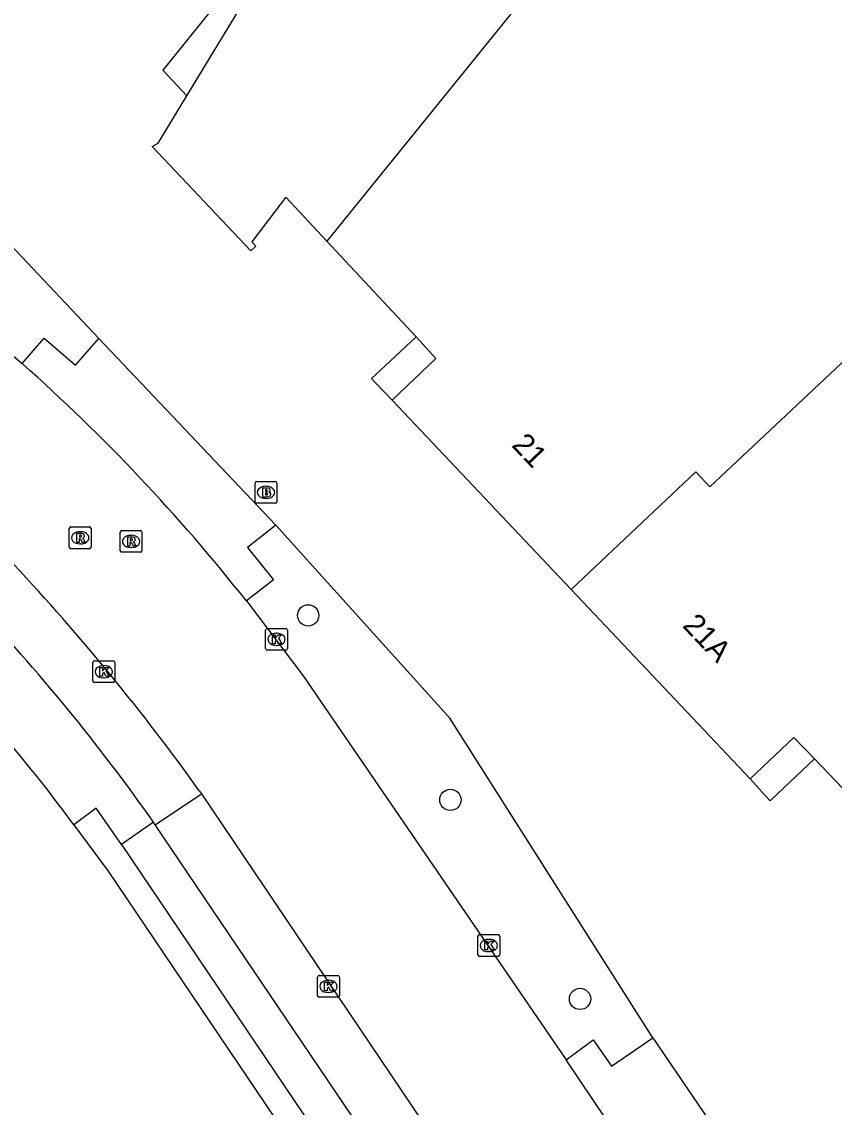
# Model space of a CAD drawing. Extents: x 156651 to 158072, y 387631 to 388990.
# Drawn here: x 157367.53 to 157404.83, y 388021.33 to 388071.14 of the extents above; entities that cross this region are included whole.
import ezdxf

# ---------------------------------------------------------------- set-up
doc = ezdxf.new("R2010")
doc.units = 0
for name, color, linetype in [('IMGEO_Berm_groen', 7, 'Continuous'), ('IMGEO_Boom', 7, 'Continuous'), ('IMGEO_Brandkraan', 7, 'Continuous'), ('IMGEO_Groenvoorziening', 7, 'Continuous'), ('IMGEO_Kolk', 7, 'Continuous'), ('IMGEO_Pand', 7, 'Continuous'), ('IMGEO_Pand_nummerreeks', 7, 'Continuous'), ('IMGEO_Pand_overbouw', 7, 'Continuous'), ('IMGEO_Rijbaan_lokaal_gesloten', 7, 'Continuous'), ('IMGEO_Rijbaan_lokaal_open', 7, 'Continuous'), ('IMGEO_Rioolput', 7, 'Continuous'), ('IMGEO_Voetpad_open', 7, 'Continuous')]:
    doc.layers.add(name, color=color, linetype=linetype)

msp = doc.modelspace()

# ---------------------------------------------------------------- linework, layer by layer
at = {"layer": 'IMGEO_Berm_groen'}
for points in [[(157371.077, 388056.599), (157366.266, 388061.682)], [(157396.502, 388024.511), (157387.19, 388039.182), (157379.198, 388048.04)]]:
    msp.add_lwpolyline(points, dxfattribs=at)
at = {"layer": 'IMGEO_Boom'}
for centre in [(157380.683, 388043.9), (157387.211, 388035.437), (157393.162, 388026.304)]:
    msp.add_circle(centre, 0.489, dxfattribs=at)
at = {"layer": 'IMGEO_Brandkraan'}
for p, q in [((157378.245, 388049.119), (157378.245, 388049.971)), ((157378.32, 388050.045), (157379.172, 388050.045)), ((157378.733, 388049.825), (157378.758, 388049.825)), ((157379.246, 388049.971), (157379.246, 388049.119)), ((157378.756, 388049.265), (157378.731, 388049.265)), ((157379.172, 388049.045), (157378.32, 388049.045))]:
    msp.add_line(p, q, dxfattribs=at)
for points in [[(157378.245, 388049.119), (157378.245, 388049.971)], [(157378.32, 388050.045), (157379.172, 388050.045)], [(157378.593, 388049.745), (157378.593, 388049.345), (157378.806, 388049.345)], [(157378.824, 388049.745), (157378.593, 388049.745)], [(157379.246, 388049.971), (157379.246, 388049.119)], [(157378.772, 388049.664), (157378.718, 388049.664), (157378.718, 388049.588)], [(157378.718, 388049.588), (157378.771, 388049.588)], [(157378.78, 388049.512), (157378.718, 388049.512), (157378.718, 388049.431)], [(157378.718, 388049.431), (157378.78, 388049.431)], [(157379.172, 388049.045), (157378.32, 388049.045)]]:
    msp.add_lwpolyline(points, dxfattribs=at)
for centre, radius, start, end in [((157378.322, 388049.969), 0.0765, 91.552, 178.448), ((157378.322, 388049.969), 0.0765, 91.552, 178.448), ((157378.828, 388049.6), 0.145, 59.4692, 91.5367), ((157378.853, 388049.647), 0.0922, 285.5137, 58.1501), ((157379.17, 388049.969), 0.0765, 1.552, 88.448), ((157379.17, 388049.969), 0.0765, 1.552, 88.448), ((157378.773, 388049.626), 0.0379, 267.8285, 90.9355), ((157378.781, 388049.471), 0.0404, 269.8759, 90.5077), ((157378.812, 388049.596), 0.251, 268.6676, 293.5347), ((157378.858, 388049.455), 0.105, 301.3115, 78.989), ((157378.322, 388049.121), 0.0765, 181.552, 268.448), ((157378.322, 388049.121), 0.0765, 181.552, 268.448), ((157379.17, 388049.121), 0.0765, 271.552, 358.448), ((157379.17, 388049.121), 0.0765, 271.552, 358.448)]:
    msp.add_arc(centre, radius, start, end, dxfattribs=at)
for centre, major_axis, ratio, start_param, end_param in [((157378.732, 388049.545), (-0.387, 0.002), 0.722429, 4.712389, 7.853982), ((157378.757, 388049.545), (-0.39, 0.002), 0.717154, 1.570796, 4.712389)]:
    msp.add_ellipse(centre, major_axis=major_axis, ratio=ratio, start_param=start_param, end_param=end_param, dxfattribs=at)
at = {"layer": 'IMGEO_Groenvoorziening'}
msp.add_lwpolyline([(157369.928, 388034.292), (157371.506, 388032.159), (157393.215, 388000), (157401.025, 387988.392)], dxfattribs=at)
at = {"layer": 'IMGEO_Kolk'}
for p, q in [((157378.727, 388042.377), (157378.727, 388043.229)), ((157378.802, 388043.303), (157379.654, 388043.303)), ((157379.728, 388043.229), (157379.728, 388042.377)), ((157379.215, 388043.083), (157379.24, 388043.083)), ((157379.654, 388042.303), (157378.802, 388042.303)), ((157379.238, 388042.523), (157379.213, 388042.523)), ((157370.804, 388040.889), (157370.804, 388041.741)), ((157370.879, 388041.815), (157371.731, 388041.815)), ((157371.805, 388041.741), (157371.805, 388040.889)), ((157371.292, 388041.595), (157371.317, 388041.595)), ((157371.731, 388040.815), (157370.879, 388040.815)), ((157371.315, 388041.035), (157371.29, 388041.035)), ((157388.475, 388028.326), (157388.475, 388029.178)), ((157388.55, 388029.252), (157389.402, 388029.252)), ((157388.963, 388029.032), (157388.988, 388029.032)), ((157389.476, 388029.178), (157389.476, 388028.326)), ((157388.986, 388028.472), (157388.961, 388028.472)), ((157389.402, 388028.252), (157388.55, 388028.252)), ((157381.116, 388026.45), (157381.116, 388027.302)), ((157381.191, 388027.376), (157382.043, 388027.376)), ((157382.117, 388027.302), (157382.117, 388026.45)), ((157381.604, 388027.156), (157381.629, 388027.156)), ((157382.043, 388026.376), (157381.191, 388026.376)), ((157381.627, 388026.596), (157381.602, 388026.596))]:
    msp.add_line(p, q, dxfattribs=at)
for points in [[(157378.727, 388042.377), (157378.727, 388043.229)], [(157378.802, 388043.303), (157379.654, 388043.303)], [(157379.728, 388043.229), (157379.728, 388042.377)], [(157379.048, 388043.003), (157379.171, 388043.003), (157379.171, 388042.852), (157379.301, 388043.003), (157379.465, 388043.003), (157379.319, 388042.852), (157379.472, 388042.603), (157379.32, 388042.603), (157379.235, 388042.767), (157379.171, 388042.7), (157379.171, 388042.603), (157379.048, 388042.603), (157379.048, 388043.003)], [(157379.654, 388042.303), (157378.802, 388042.303)], [(157370.804, 388040.889), (157370.804, 388041.741)], [(157370.879, 388041.815), (157371.731, 388041.815)], [(157371.805, 388041.741), (157371.805, 388040.889)], [(157371.125, 388041.515), (157371.248, 388041.515), (157371.248, 388041.364), (157371.378, 388041.515), (157371.542, 388041.515), (157371.396, 388041.364), (157371.549, 388041.115), (157371.397, 388041.115), (157371.312, 388041.279), (157371.248, 388041.212), (157371.248, 388041.115), (157371.125, 388041.115), (157371.125, 388041.515)], [(157371.731, 388040.815), (157370.879, 388040.815)], [(157388.475, 388028.326), (157388.475, 388029.178)], [(157388.55, 388029.252), (157389.402, 388029.252)], [(157388.796, 388028.952), (157388.919, 388028.952), (157388.919, 388028.801), (157389.049, 388028.952), (157389.213, 388028.952), (157389.067, 388028.801), (157389.22, 388028.552), (157389.068, 388028.552), (157388.983, 388028.716), (157388.919, 388028.649), (157388.919, 388028.552), (157388.796, 388028.552), (157388.796, 388028.952)], [(157389.476, 388029.178), (157389.476, 388028.326)], [(157389.402, 388028.252), (157388.55, 388028.252)], [(157381.116, 388026.45), (157381.116, 388027.302)], [(157381.191, 388027.376), (157382.043, 388027.376)], [(157382.117, 388027.302), (157382.117, 388026.45)], [(157381.437, 388027.076), (157381.56, 388027.076), (157381.56, 388026.925), (157381.69, 388027.076), (157381.854, 388027.076), (157381.708, 388026.925), (157381.861, 388026.676), (157381.709, 388026.676), (157381.624, 388026.84), (157381.56, 388026.773), (157381.56, 388026.676), (157381.437, 388026.676), (157381.437, 388027.076)], [(157382.043, 388026.376), (157381.191, 388026.376)]]:
    msp.add_lwpolyline(points, dxfattribs=at)
for centre, start, end in [((157378.804, 388043.227), 91.552, 178.448), ((157378.804, 388043.227), 91.552, 178.448), ((157379.652, 388043.227), 1.552, 88.448), ((157379.652, 388043.227), 1.552, 88.448), ((157378.804, 388042.379), 181.552, 268.448), ((157378.804, 388042.379), 181.552, 268.448), ((157379.652, 388042.379), 271.552, 358.448), ((157379.652, 388042.379), 271.552, 358.448), ((157370.881, 388041.739), 91.552, 178.448), ((157370.881, 388041.739), 91.552, 178.448), ((157371.729, 388041.739), 1.552, 88.448), ((157371.729, 388041.739), 1.552, 88.448), ((157370.881, 388040.891), 181.552, 268.448), ((157370.881, 388040.891), 181.552, 268.448), ((157371.729, 388040.891), 271.552, 358.448), ((157371.729, 388040.891), 271.552, 358.448), ((157388.552, 388029.176), 91.552, 178.448), ((157388.552, 388029.176), 91.552, 178.448), ((157389.4, 388029.176), 1.552, 88.448), ((157389.4, 388029.176), 1.552, 88.448), ((157388.552, 388028.328), 181.552, 268.448), ((157388.552, 388028.328), 181.552, 268.448), ((157389.4, 388028.328), 271.552, 358.448), ((157389.4, 388028.328), 271.552, 358.448), ((157381.193, 388027.3), 91.552, 178.448), ((157381.193, 388027.3), 91.552, 178.448), ((157382.041, 388027.3), 1.552, 88.448), ((157382.041, 388027.3), 1.552, 88.448), ((157381.193, 388026.452), 181.552, 268.448), ((157381.193, 388026.452), 181.552, 268.448), ((157382.041, 388026.452), 271.552, 358.448), ((157382.041, 388026.452), 271.552, 358.448)]:
    msp.add_arc(centre, 0.0765, start, end, dxfattribs=at)
for centre, major_axis, ratio, start_param, end_param in [((157379.214, 388042.803), (-0.387, 0.002), 0.722429, 4.712389, 7.853982), ((157379.239, 388042.803), (-0.39, 0.002), 0.717154, 1.570796, 4.712389), ((157371.291, 388041.315), (-0.387, 0.002), 0.722429, 4.712389, 7.853982), ((157371.316, 388041.315), (-0.39, 0.002), 0.717154, 1.570796, 4.712389), ((157388.962, 388028.752), (-0.387, 0.002), 0.722429, 4.712389, 7.853982), ((157388.987, 388028.752), (-0.39, 0.002), 0.717154, 1.570796, 4.712389), ((157381.603, 388026.876), (-0.387, 0.002), 0.722429, 4.712389, 7.853982), ((157381.628, 388026.876), (-0.39, 0.002), 0.717154, 1.570796, 4.712389)]:
    msp.add_ellipse(centre, major_axis=major_axis, ratio=ratio, start_param=start_param, end_param=end_param, dxfattribs=at)
at = {"layer": 'IMGEO_Pand'}
for points in [[(157381.537, 388061.074), (157379.662, 388063.087), (157378.097, 388061.046), (157378.275, 388060.85), (157378.044, 388060.636), (157373.516, 388065.423), (157373.801, 388065.569), (157375.12, 388067.746), (157377.791, 388072.155), (157377.317, 388072.514), (157377.518, 388072.763), (157393.215, 388092.187)], [(157401.351, 388085.55), (157400.684, 388084.726), (157399.778, 388083.607), (157381.537, 388061.074)], [(157392.75, 388045.095), (157398.472, 388050.495), (157399.125, 388049.804), (157409.662, 388059.698), (157413.562, 388063.36), (157417.44, 388067.002)], [(157381.537, 388061.074), (157385.632, 388056.676), (157386.548, 388055.693), (157384.534, 388053.774), (157392.75, 388045.095)], [(157434.011, 388049.475), (157408.437, 388032.449), (157407.831, 388033.213), (157403.926, 388037.312), (157402.98, 388038.304), (157400.975, 388036.406), (157392.75, 388045.095)]]:
    msp.add_lwpolyline(points, dxfattribs=at)
at = {"layer": 'IMGEO_Pand_overbouw'}
for points in [[(157377.518, 388072.763), (157377.272, 388072.972), (157374.006, 388068.927), (157375.12, 388067.746), (157377.791, 388072.155), (157377.317, 388072.514)], [(157384.534, 388053.774), (157386.548, 388055.693), (157385.632, 388056.676), (157384.221, 388055.352), (157383.594, 388054.768), (157383.809, 388054.537)], [(157400.975, 388036.406), (157401.676, 388035.616), (157401.894, 388035.392), (157402.513, 388035.994), (157403.926, 388037.312), (157402.98, 388038.304)]]:
    msp.add_lwpolyline(points, close=True, dxfattribs=at)
at = {"layer": 'IMGEO_Rijbaan_lokaal_gesloten'}
for points in [[(157363.705, 388058.742), (157367.559, 388055.453)], [(157377.848, 388044.562), (157380.459, 388041.129), (157392.527, 388023.508)], [(157375.701, 388035.836), (157375.784, 388035.713)], [(157375.784, 388035.713), (157412.951, 387980.565)], [(157400.555, 388011.557), (157392.527, 388023.508)]]:
    msp.add_lwpolyline(points, dxfattribs=at)
for centre, radius, start, end in [((157311.212, 387991.915), 84.924, 38.3112, 48.43264), ((157292.705, 387976.456), 102.05, 35.58202, 43.14886)]:
    msp.add_arc(centre, radius, start, end, dxfattribs=at)
at = {"layer": 'IMGEO_Rijbaan_lokaal_open'}
for points in [[(157367.559, 388055.453), (157368.559, 388056.62), (157370.006, 388055.382), (157371.077, 388056.599)], [(157371.077, 388056.599), (157379.198, 388048.04)], [(157379.198, 388048.04), (157377.897, 388047.012), (157379.097, 388045.532), (157377.848, 388044.562)], [(157392.527, 388023.508), (157393.764, 388024.429), (157394.61, 388023.215), (157396.502, 388024.511)], [(157396.502, 388024.511), (157402.741, 388015.343)]]:
    msp.add_lwpolyline(points, dxfattribs=at)
at = {"layer": 'IMGEO_Rioolput'}
for p, q in [((157369.72, 388047.036), (157369.72, 388047.888)), ((157369.795, 388047.962), (157370.647, 388047.962)), ((157370.208, 388047.742), (157370.233, 388047.742)), ((157370.721, 388047.888), (157370.721, 388047.036)), ((157372.054, 388046.869), (157372.054, 388047.721)), ((157372.129, 388047.795), (157372.981, 388047.795)), ((157373.055, 388047.721), (157373.055, 388046.869)), ((157372.542, 388047.575), (157372.567, 388047.575)), ((157370.647, 388046.962), (157369.795, 388046.962)), ((157370.231, 388047.182), (157370.206, 388047.182)), ((157372.981, 388046.795), (157372.129, 388046.795)), ((157372.565, 388047.015), (157372.54, 388047.015))]:
    msp.add_line(p, q, dxfattribs=at)
for points in [[(157369.72, 388047.036), (157369.72, 388047.888)], [(157369.795, 388047.962), (157370.647, 388047.962)], [(157370.721, 388047.888), (157370.721, 388047.036)], [(157372.054, 388046.869), (157372.054, 388047.721)], [(157372.129, 388047.795), (157372.981, 388047.795)], [(157373.055, 388047.721), (157373.055, 388046.869)], [(157370.309, 388047.66), (157370.057, 388047.662), (157370.057, 388047.262)], [(157370.057, 388047.262), (157370.181, 388047.262), (157370.181, 388047.424), (157370.192, 388047.424)], [(157370.235, 388047.581), (157370.181, 388047.581), (157370.181, 388047.5)], [(157370.181, 388047.5), (157370.233, 388047.5)], [(157370.239, 388047.395), (157370.31, 388047.262), (157370.45, 388047.262), (157370.385, 388047.388)], [(157372.643, 388047.493), (157372.391, 388047.495), (157372.391, 388047.095)], [(157372.391, 388047.095), (157372.515, 388047.095), (157372.515, 388047.257), (157372.526, 388047.257)], [(157372.569, 388047.414), (157372.515, 388047.414), (157372.515, 388047.333)], [(157372.515, 388047.333), (157372.567, 388047.333)], [(157372.573, 388047.228), (157372.644, 388047.095), (157372.784, 388047.095), (157372.719, 388047.221)], [(157370.647, 388046.962), (157369.795, 388046.962)], [(157372.981, 388046.795), (157372.129, 388046.795)]]:
    msp.add_lwpolyline(points, dxfattribs=at)
for centre, radius, start, end in [((157369.797, 388047.886), 0.0765, 91.552, 178.448), ((157369.797, 388047.886), 0.0765, 91.552, 178.448), ((157370.645, 388047.886), 0.0765, 1.552, 88.448), ((157370.645, 388047.886), 0.0765, 1.552, 88.448), ((157372.131, 388047.719), 0.0765, 91.552, 178.448), ((157372.131, 388047.719), 0.0765, 91.552, 178.448), ((157372.979, 388047.719), 0.0765, 1.552, 88.448), ((157372.979, 388047.719), 0.0765, 1.552, 88.448), ((157370.191, 388047.371), 0.0533, 26.0293, 88.6989), ((157370.217, 388047.689), 0.19, 274.7715, 282.9687), ((157370.241, 388047.485), 0.0964, 77.0061, 93.1865), ((157370.255, 388047.542), 0.0378, 276.6634, 79.6772), ((157370.308, 388047.55), 0.109, 350.3612, 89.416), ((157370.306, 388047.55), 0.112, 277.5842, 350.9817), ((157370.29, 388047.335), 0.108, 29.5134, 73.7905), ((157372.525, 388047.204), 0.0533, 26.0293, 88.6989), ((157372.551, 388047.522), 0.19, 274.7715, 282.9687), ((157372.575, 388047.318), 0.0964, 77.0061, 93.1865), ((157372.589, 388047.375), 0.0378, 276.6634, 79.6772), ((157372.642, 388047.383), 0.109, 350.3612, 89.416), ((157372.64, 388047.383), 0.112, 277.5842, 350.9817), ((157372.624, 388047.168), 0.108, 29.5134, 73.7905), ((157369.797, 388047.038), 0.0765, 181.552, 268.448), ((157369.797, 388047.038), 0.0765, 181.552, 268.448), ((157370.645, 388047.038), 0.0765, 271.552, 358.448), ((157370.645, 388047.038), 0.0765, 271.552, 358.448), ((157372.131, 388046.871), 0.0765, 181.552, 268.448), ((157372.131, 388046.871), 0.0765, 181.552, 268.448), ((157372.979, 388046.871), 0.0765, 271.552, 358.448), ((157372.979, 388046.871), 0.0765, 271.552, 358.448)]:
    msp.add_arc(centre, radius, start, end, dxfattribs=at)
for centre, major_axis, ratio, start_param, end_param in [((157370.207, 388047.462), (-0.387, 0.002), 0.722429, 4.712389, 7.853982), ((157370.232, 388047.462), (-0.39, 0.002), 0.717154, 1.570796, 4.712389), ((157372.541, 388047.295), (-0.387, 0.002), 0.722429, 4.712389, 7.853982), ((157372.566, 388047.295), (-0.39, 0.002), 0.717154, 1.570796, 4.712389)]:
    msp.add_ellipse(centre, major_axis=major_axis, ratio=ratio, start_param=start_param, end_param=end_param, dxfattribs=at)
at = {"layer": 'IMGEO_Voetpad_open'}
for points in [[(157373.667, 388034.286), (157375.784, 388035.713)], [(157372.113, 388033.384), (157370.953, 388035.05), (157369.928, 388034.292)], [(157373.583, 388034.411), (157372.113, 388033.384)], [(157373.667, 388034.286), (157373.583, 388034.411)], [(157409.026, 387981.971), (157373.667, 388034.286)], [(157372.113, 388033.384), (157402.016, 387989.08), (157401.025, 387988.392)]]:
    msp.add_lwpolyline(points, dxfattribs=at)
for centre, radius, start, end in [((157300.699, 387983.163), 89.098, 35.11259, 43.54682), ((157312.006, 387991.873), 71.793, 36.21683, 43.66339)]:
    msp.add_arc(centre, radius, start, end, dxfattribs=at)

# ---------------------------------------------------------------- texts
at = {"layer": 'IMGEO_Pand_nummerreeks'}
for s, rotation, p in [('21', 313.4302, (157389.982, 388051.684)), ('21A', 313.4286, (157397.823, 388043.402))]:
    msp.add_text(s, height=1, rotation=rotation, dxfattribs=at).set_placement(p)

doc.saveas('drawing.dxf')
